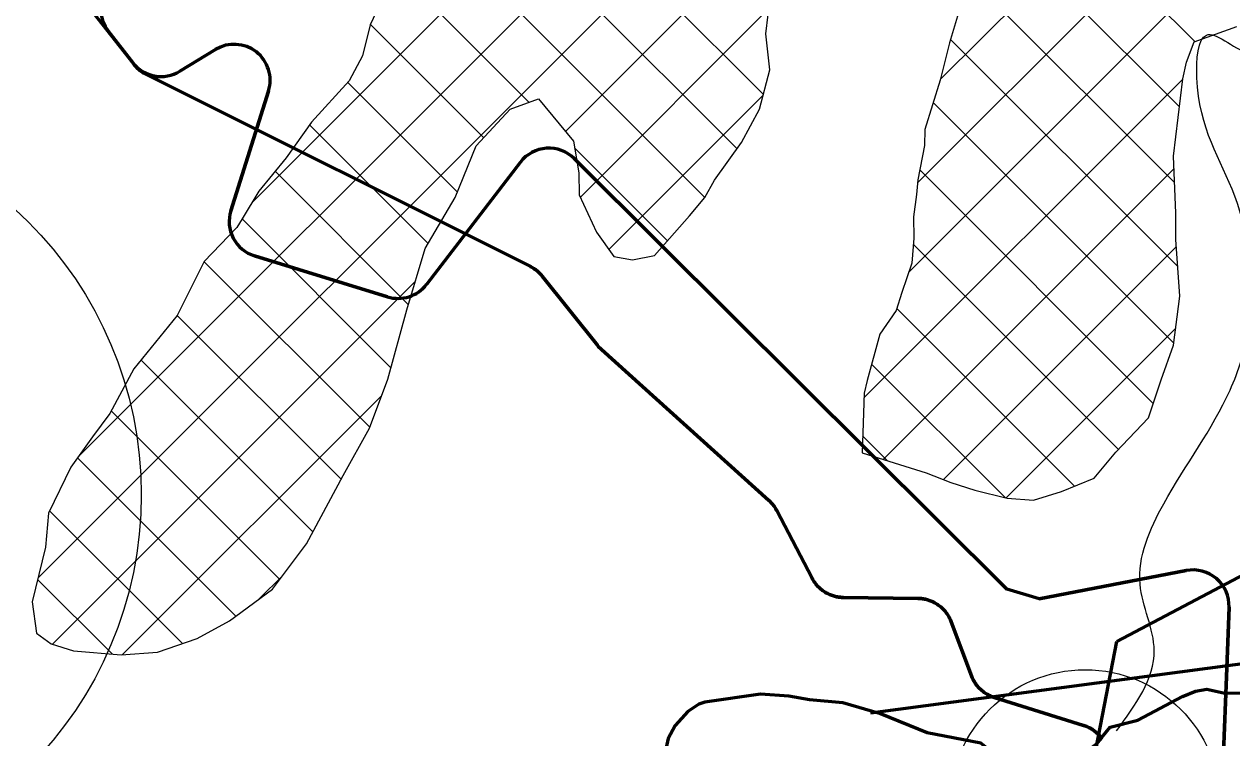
# Model space of a CAD drawing. Extents: x -1643653 to 4543381, y 1624270 to 13878484.
# Drawn here: x 739428 to 742786, y 8951653 to 8953638 of the extents above; entities that cross this region are included whole.
import ezdxf

# ---------------------------------------------------------------- set-up
doc = ezdxf.new("R2010")
doc.units = 0
doc.header["$LTSCALE"] = 200
doc.linetypes.add('MEDIUM_DASHED', pattern=[4.5, 3, -1.5])
for name, color, linetype, lineweight in [('1', 7, 'Continuous', 13), ('15', 7, 'Continuous', 25), ('24', 7, 'Continuous', 25), ('27', 7, 'Continuous', 53), ('28', 7, 'Continuous', 53), ('29', 7, 'Continuous', 13), ('31', 7, 'Continuous', 53), ('45', 7, 'Continuous', 13), ('60', 7, 'Continuous', 53)]:
    doc.layers.add(name, color=color, linetype=linetype, lineweight=lineweight)

msp = doc.modelspace()

# ---------------------------------------------------------------- linework, layer by layer
at = {"layer": '1', "lineweight": 25}
msp.add_spline([(814781, 9009175.5), (814787.2, 9009173.4), (814796.9, 9009173.4), (814799.4, 9009172.4), (814805.1, 9009174.5), (814805.6, 9009176.5), (814811.7, 9009179.5), (814811.7, 9009179.5), (814801.5, 9009181), (814790.7, 9009181.5), (814784.1, 9009183.1), (814777.4, 9009185.1), (814778.4, 9009175.5)], degree=3, dxfattribs=at)
at = {"layer": '15'}
msp.add_circle((742378.1, 8951467.9), 375, dxfattribs=at)
at = {"layer": '24'}
for points in [[(742087.8, 8951638.7), (741938.6, 8951667.3), (741808.5, 8951720.2), (741704.5, 8951751), (741611.1, 8951758.6), (741553.7, 8951769.6), (741475.3, 8951774.6), (741320.3, 8951752.9), (741303.4, 8951747.1), (741273, 8951726.1), (741237.6, 8951687.6), (741218.7, 8951651.1)], [(743048.4, 8951615.2), (742965.9, 8951683.7), (742925.7, 8951738.8), (742894.4, 8951760.8), (742845.4, 8951768.3), (742815.9, 8951778.6), (742766, 8951777.7), (742716.6, 8951788.8), (742685.1, 8951783.5), (742648.7, 8951768.3), (742524.2, 8951702.7), (742447.7, 8951683), (742407.6, 8951634.3)]]:
    msp.add_lwpolyline(points, dxfattribs=at)
msp.add_spline([(742465, 8951672.5), (742570.2, 8951896.3), (742530.8, 8952080.7), (742596.6, 8952304.5), (742780.8, 8952620.5), (742833.4, 8952791.7), (742793.9, 8953160.4), (742688.7, 8953489.6), (742715, 8953608.1), (742833.4, 8953555.4), (742938.7, 8953555.4), (743136.1, 8953779.2), (743280.8, 8954161.1), (743478.2, 8954332.2), (743780.8, 8954635.1), (744030.8, 8955095.9), (744188.8, 8955556.8), (744215.1, 8955938.6), (744123, 8956320.5), (743886.1, 8956926.2)], degree=3, dxfattribs=at)
at = {"layer": '27', "linetype": 'MEDIUM_DASHED'}
msp.add_lwpolyline([(742378.1, 8951467.9), (742466.3, 8951921.1), (748713.3, 8955230.8)], dxfattribs=at)
at = {"layer": '27'}
for points in [[(739608.2, 8953685.2), (739732.2, 8953527), (739733.3, 8953525.7), (739735.2, 8953523.5), (739737, 8953521.4), (739739, 8953519.3), (739741, 8953517.3), (739743, 8953515.4), (739745.1, 8953513.5), (739747.3, 8953511.6), (739749.5, 8953509.9), (739751.7, 8953508.2), (739754, 8953506.5), (739756.4, 8953504.9), (739758.8, 8953503.4), (739761.2, 8953502), (739763.7, 8953500.6), (739766.2, 8953499.3), (740834.3, 8952964.9), (740835, 8952964.5), (740837.5, 8952963.2), (740840, 8952961.8), (740842.4, 8952960.4), (740844.8, 8952958.8), (740847.1, 8952957.2), (740849.4, 8952955.6), (740851.7, 8952953.8), (740853.9, 8952952.1), (740856, 8952950.2), (740858.1, 8952948.3), (740860.1, 8952946.3), (740862.1, 8952944.3)], [(739608.2, 8953685.2), (739732.2, 8953527), (739733.3, 8953525.7), (739735.2, 8953523.5), (739737, 8953521.4), (739739, 8953519.3), (739741, 8953517.3), (739743, 8953515.4), (739745.1, 8953513.5), (739747.3, 8953511.6), (739749.5, 8953509.9), (739751.7, 8953508.2), (739754, 8953506.5), (739756.4, 8953504.9), (739758.8, 8953503.4), (739761.2, 8953502), (739763.7, 8953500.6), (739766.2, 8953499.3), (740834.3, 8952964.9), (740835, 8952964.5), (740837.5, 8952963.2), (740840, 8952961.8), (740842.4, 8952960.4), (740844.8, 8952958.8), (740847.1, 8952957.2), (740849.4, 8952955.6), (740851.7, 8952953.8), (740853.9, 8952952.1), (740856, 8952950.2), (740858.1, 8952948.3), (740860.1, 8952946.3), (740862.1, 8952944.3)], [(740862.1, 8952944.3), (740864, 8952942.2), (740865.9, 8952940.1), (740867.7, 8952937.9), (741021.8, 8952745.1), (741023.2, 8952743.5), (741025, 8952741.3), (741026.9, 8952739.2), (741028.9, 8952737.2), (741030.9, 8952735.2), (741033, 8952733.3), (741498.7, 8952313.4), (741499.9, 8952312.3), (741501.9, 8952310.3), (741503.9, 8952308.3), (741505.8, 8952306.3), (741507.7, 8952304.1), (741509.5, 8952302), (741511.3, 8952299.7), (741512.9, 8952297.5), (741514.6, 8952295.1), (741516.1, 8952292.8), (741517.6, 8952290.4), (741519, 8952287.9), (741520.3, 8952285.4), (741618.4, 8952097.5), (741618.6, 8952097.3), (741619.9, 8952094.8), (741621.3, 8952092.3), (741622.8, 8952089.9), (741624.4, 8952087.6), (741626, 8952085.2), (741627.7, 8952083), (741629.4, 8952080.8), (741631.2, 8952078.6), (741633.1, 8952076.5), (741635, 8952074.4), (741637, 8952072.4), (741639.1, 8952070.4), (741641.2, 8952068.5), (741643.3, 8952066.7), (741645.5, 8952064.9), (741647.8, 8952063.2), (741650.1, 8952061.6), (741652.4, 8952060), (741654.8, 8952058.5), (741657.2, 8952057), (741659.7, 8952055.7), (741662.2, 8952054.4), (741664.8, 8952053.1), (741667.3, 8952052), (741670, 8952050.9), (741672.6, 8952049.9), (741675.3, 8952048.9), (741678, 8952048.1), (741680.7, 8952047.3), (741683.4, 8952046.6), (741686.2, 8952045.9), (741689, 8952045.4), (741691.7, 8952044.9), (741694.5, 8952044.5), (741697.4, 8952044.2), (741700.2, 8952044), (741703, 8952043.8), (741705.8, 8952043.7), (741913, 8952041.1), (741914.1, 8952041.1), (741917, 8952041), (741919.8, 8952040.8), (741922.6, 8952040.5), (741925.4, 8952040.2), (741928.2, 8952039.8), (741931, 8952039.2), (741933.8, 8952038.7), (741936.5, 8952038), (741939.2, 8952037.3), (741941.9, 8952036.4), (741944.6, 8952035.6), (741947.3, 8952034.6), (741949.9, 8952033.5), (741952.5, 8952032.4), (741955.1, 8952031.2), (741957.6, 8952030), (741960.1, 8952028.6), (741962.6, 8952027.2), (741965, 8952025.8), (741967.3, 8952024.2), (741969.7, 8952022.6), (741971.9, 8952020.9), (741974.2, 8952019.2), (741976.4, 8952017.4), (741978.5, 8952015.6), (741980.6, 8952013.6), (741982.6, 8952011.7), (741984.6, 8952009.6), (741986.5, 8952007.5), (741988.3, 8952005.4), (741990.1, 8952003.2), (741991.8, 8952001), (741993.5, 8951998.7), (741995.1, 8951996.3)], [(740862.1, 8952944.3), (740864, 8952942.2), (740865.9, 8952940.1), (740867.7, 8952937.9), (741021.8, 8952745.1), (741023.2, 8952743.5), (741025, 8952741.3), (741026.9, 8952739.2), (741028.9, 8952737.2), (741030.9, 8952735.2), (741033, 8952733.3), (741498.7, 8952313.4), (741499.9, 8952312.3), (741501.9, 8952310.3), (741503.9, 8952308.3), (741505.8, 8952306.3), (741507.7, 8952304.1), (741509.5, 8952302), (741511.3, 8952299.7), (741512.9, 8952297.5), (741514.6, 8952295.1), (741516.1, 8952292.8), (741517.6, 8952290.4), (741519, 8952287.9), (741520.3, 8952285.4), (741618.4, 8952097.5), (741618.6, 8952097.3), (741619.9, 8952094.8), (741621.3, 8952092.3), (741622.8, 8952089.9), (741624.4, 8952087.6), (741626, 8952085.2), (741627.7, 8952083), (741629.4, 8952080.8), (741631.2, 8952078.6), (741633.1, 8952076.5), (741635, 8952074.4), (741637, 8952072.4), (741639.1, 8952070.4), (741641.2, 8952068.5), (741643.3, 8952066.7), (741645.5, 8952064.9), (741647.8, 8952063.2), (741650.1, 8952061.6), (741652.4, 8952060), (741654.8, 8952058.5), (741657.2, 8952057), (741659.7, 8952055.7), (741662.2, 8952054.4), (741664.8, 8952053.1), (741667.3, 8952052), (741670, 8952050.9), (741672.6, 8952049.9), (741675.3, 8952048.9), (741678, 8952048.1), (741680.7, 8952047.3), (741683.4, 8952046.6), (741686.2, 8952045.9), (741689, 8952045.4), (741691.7, 8952044.9), (741694.5, 8952044.5), (741697.4, 8952044.2), (741700.2, 8952044), (741703, 8952043.8), (741705.8, 8952043.7), (741913, 8952041.1), (741914.1, 8952041.1), (741917, 8952041), (741919.8, 8952040.8), (741922.6, 8952040.5), (741925.4, 8952040.2), (741928.2, 8952039.8), (741931, 8952039.2), (741933.8, 8952038.7), (741936.5, 8952038), (741939.2, 8952037.3), (741941.9, 8952036.4), (741944.6, 8952035.6), (741947.3, 8952034.6), (741949.9, 8952033.5), (741952.5, 8952032.4), (741955.1, 8952031.2), (741957.6, 8952030), (741960.1, 8952028.6), (741962.6, 8952027.2), (741965, 8952025.8), (741967.3, 8952024.2), (741969.7, 8952022.6), (741971.9, 8952020.9), (741974.2, 8952019.2), (741976.4, 8952017.4), (741978.5, 8952015.6), (741980.6, 8952013.6), (741982.6, 8952011.7), (741984.6, 8952009.6), (741986.5, 8952007.5), (741988.3, 8952005.4), (741990.1, 8952003.2), (741991.8, 8952001), (741993.5, 8951998.7), (741995.1, 8951996.3)], [(741995.1, 8951996.3), (741996.6, 8951994), (741998.1, 8951991.5), (741999.5, 8951989.1), (742000.8, 8951986.6), (742002, 8951984), (742003.2, 8951981.5), (742004.3, 8951978.8), (742005.3, 8951976.2), (742061.6, 8951826.2), (742061.7, 8951825.8), (742062.7, 8951823.2), (742063.8, 8951820.6), (742065, 8951818), (742066.3, 8951815.5), (742067.6, 8951813), (742069, 8951810.6), (742070.5, 8951808.1), (742072, 8951805.8), (742073.6, 8951803.4), (742075.3, 8951801.1), (742077, 8951798.9), (742078.8, 8951796.7), (742080.7, 8951794.6), (742082.6, 8951792.5), (742084.6, 8951790.5), (742086.6, 8951788.5), (742088.7, 8951786.6), (742090.8, 8951784.7), (742093, 8951783), (742095.2, 8951781.2), (742097.5, 8951779.6), (742099.9, 8951778), (742102.2, 8951776.4), (742104.7, 8951775), (742107.1, 8951773.6), (742109.6, 8951772.2), (742112.2, 8951771), (742114.7, 8951769.8), (742117.3, 8951768.7), (742120, 8951767.7), (742122.6, 8951766.7), (742125.3, 8951765.8), (742373.5, 8951688), (742374.3, 8951687.8), (742377, 8951686.9), (742379.6, 8951685.9), (742382.2, 8951684.8), (742384.8, 8951683.7), (742387.4, 8951682.5), (742389.9, 8951681.2), (742392.4, 8951679.9), (742394.9, 8951678.5), (742397.3, 8951677), (742399.6, 8951675.4), (742402, 8951673.8), (742404.2, 8951672.1), (742406.5, 8951670.4), (742408.6, 8951668.6), (742410.8, 8951666.7), (742412.8, 8951664.8), (742414.8, 8951662.8), (742416.8, 8951660.7), (742418.7, 8951658.7), (742420.5, 8951656.5), (742422.3, 8951654.3), (742423.1, 8951653.3)], [(741995.1, 8951996.3), (741996.6, 8951994), (741998.1, 8951991.5), (741999.5, 8951989.1), (742000.8, 8951986.6), (742002, 8951984), (742003.2, 8951981.5), (742004.3, 8951978.8), (742005.3, 8951976.2), (742061.6, 8951826.2), (742061.7, 8951825.8), (742062.7, 8951823.2), (742063.8, 8951820.6), (742065, 8951818), (742066.3, 8951815.5), (742067.6, 8951813), (742069, 8951810.6), (742070.5, 8951808.1), (742072, 8951805.8), (742073.6, 8951803.4), (742075.3, 8951801.1), (742077, 8951798.9), (742078.8, 8951796.7), (742080.7, 8951794.6), (742082.6, 8951792.5), (742084.6, 8951790.5), (742086.6, 8951788.5), (742088.7, 8951786.6), (742090.8, 8951784.7), (742093, 8951783), (742095.2, 8951781.2), (742097.5, 8951779.6), (742099.9, 8951778), (742102.2, 8951776.4), (742104.7, 8951775), (742107.1, 8951773.6), (742109.6, 8951772.2), (742112.2, 8951771), (742114.7, 8951769.8), (742117.3, 8951768.7), (742120, 8951767.7), (742122.6, 8951766.7), (742125.3, 8951765.8), (742373.5, 8951688), (742374.3, 8951687.8), (742377, 8951686.9), (742379.6, 8951685.9), (742382.2, 8951684.8), (742384.8, 8951683.7), (742387.4, 8951682.5), (742389.9, 8951681.2), (742392.4, 8951679.9), (742394.9, 8951678.5), (742397.3, 8951677), (742399.6, 8951675.4), (742402, 8951673.8), (742404.2, 8951672.1), (742406.5, 8951670.4), (742408.6, 8951668.6), (742410.8, 8951666.7), (742412.8, 8951664.8), (742414.8, 8951662.8), (742416.8, 8951660.7), (742418.7, 8951658.7), (742420.5, 8951656.5), (742422.3, 8951654.3), (742423.1, 8951653.3)], [(742423.2, 8951653.2), (742407.6, 8951634.3), (742357.9, 8951596.9), (742328.7, 8951581.1), (742280.7, 8951568.7), (742234, 8951565.1), (742165, 8951577.1), (742087.8, 8951638.7), (741938.6, 8951667.3), (741808.5, 8951720.2), (741704.5, 8951751), (741611.1, 8951758.6), (741553.7, 8951769.6), (741475.3, 8951774.6), (741320.3, 8951752.9), (741303.4, 8951747.1), (741273, 8951726.1), (741237.6, 8951687.6), (741218.7, 8951651.1), (741204.4, 8951588), (741183, 8951543), (741167.8, 8951524.4), (741089.3, 8951489)], [(742423.2, 8951653.2), (742407.6, 8951634.3), (742357.9, 8951596.9), (742328.7, 8951581.1), (742280.7, 8951568.7), (742234, 8951565.1), (742165, 8951577.1), (742087.8, 8951638.7), (741938.6, 8951667.3), (741808.5, 8951720.2), (741704.5, 8951751), (741611.1, 8951758.6), (741553.7, 8951769.6), (741475.3, 8951774.6), (741320.3, 8951752.9), (741303.4, 8951747.1), (741273, 8951726.1), (741237.6, 8951687.6), (741218.7, 8951651.1), (741204.4, 8951588), (741183, 8951543), (741167.8, 8951524.4)], [(742423.4, 8951653.5), (742447.7, 8951683), (742524.2, 8951702.7), (742648.7, 8951768.3), (742685.1, 8951783.5), (742716.6, 8951788.8), (742766, 8951777.7), (742815.9, 8951778.6), (742845.4, 8951768.3), (742894.4, 8951760.8), (742925.7, 8951738.8), (742965.9, 8951683.7), (743048.4, 8951615.2), (743171.6, 8951584.4), (743231.5, 8951561), (743248.2, 8951550.2), (743290.9, 8951495.2)], [(742423.4, 8951653.5), (742447.7, 8951683), (742524.2, 8951702.7), (742648.7, 8951768.3), (742685.1, 8951783.5), (742716.6, 8951788.8), (742766, 8951777.7), (742815.9, 8951778.6), (742845.4, 8951768.3), (742894.4, 8951760.8), (742925.7, 8951738.8), (742965.9, 8951683.7), (743048.4, 8951615.2), (743171.6, 8951584.4), (743231.5, 8951561), (743248.2, 8951550.2), (743290.9, 8951495.2)]]:
    msp.add_lwpolyline(points, dxfattribs=at)
at = {"layer": '28'}
for p, q in [((739729.4, 8953531.6), (739661.2, 8953619.8)), ((739959.5, 8953567.9), (739860.6, 8953507.5)), ((740002.2, 8953119.6), (740107, 8953452.5)), ((740807.5, 8953254.4), (740546.9, 8952914.8)), ((740438.1, 8952880.1), (740068.1, 8952994))]:
    msp.add_line(p, q, dxfattribs=at)
for points in [[(742659.2, 8952118.5), (742250, 8952039.6), (742160.5, 8952066.9), (741198, 8953024.9), (740957.3, 8953264.4)], [(742762.9, 8951611.4), (742770.8, 8951822.7), (742778.1, 8952016.6)]]:
    msp.add_lwpolyline(points, dxfattribs=at)
for centre, start, end in [((739740.2, 8953681), 150.2673, 217.7331), ((740011.6, 8953482.5), 342.5237, 121.4029), ((739808.5, 8953592.8), 217.7331, 301.3995), ((740886.8, 8953193.6), 45.1342, 142.5036), ((740097.6, 8953089.6), 162.5237, 252.8888), ((740467.5, 8952975.7), 252.8893, 322.5036), ((742678.1, 8952020.3), 357.8595, 100.9113)]:
    msp.add_arc(centre, 100, start, end, dxfattribs=at)
at = {"layer": '29'}
for p, q in [((740062.1, 8953143.3), (746808.4, 8959889.6)), ((739577.2, 8952434), (746919.6, 8959776.4)), ((739466.1, 8952098.4), (747066.1, 8959698.3)), ((740932.5, 8953340.3), (747132, 8959539.7)), ((741975.2, 8953484.9), (747850.9, 8959360.7)), ((741911.9, 8953197.1), (745600.9, 8956886.1)), ((741887.6, 8952948.3), (745607.6, 8956668.2)), ((742682.9, 8953590.4), (741267.2, 8955006.2)), ((741482.9, 8953443.4), (740045.1, 8954881.2)), ((741409.9, 8953291.9), (740514.4, 8954187.4)), ((741320.6, 8953156.7), (740503.8, 8953973.5)), ((742640.2, 8953408.7), (742071.3, 8953977.5)), ((740831.8, 8953420.9), (740459.5, 8953793.3)), ((742626.6, 8953197.7), (742045.9, 8953778.4)), ((740974.3, 8953157.6), (741498.7, 8953682)), ((740705.7, 8953322.6), (740390.2, 8953638)), ((742635.3, 8952964.5), (742003.8, 8953596)), ((741762.7, 8952599), (742649.3, 8953485.5)), ((740632.1, 8953171.7), (740327.4, 8953476.3)), ((741053.2, 8953011.9), (741482.3, 8953441)), ((742624.6, 8952750.7), (741955.3, 8953420.1)), ((740550.8, 8953028.5), (740221.2, 8953358.1)), ((741216.6, 8953036.1), (740958.3, 8953294.5)), ((740495.8, 8952858.9), (740125.7, 8953229.1)), ((741816.2, 8952427.9), (742625.1, 8953236.8)), ((742567.2, 8952583.6), (741917.9, 8953232.9)), ((740447.6, 8952682.6), (740033.6, 8953096.7)), ((742470.6, 8952455.7), (741900.5, 8953025.8)), ((741984.4, 8952371.6), (742631.5, 8953018.7)), ((740388.6, 8952517.2), (739927.6, 8952978.1)), ((739506.3, 8951914), (740515, 8952922.7)), ((742348.3, 8952353.5), (741854.1, 8952847.7)), ((740308.8, 8952372.5), (739853.4, 8952827.9)), ((742158.2, 8952320.8), (742629.9, 8952792.6)), ((740230.3, 8952226.4), (739752.3, 8952704.5)), ((742155.9, 8952321.4), (741784.3, 8952693)), ((739701.5, 8951884.8), (740421.7, 8952605)), ((740138.2, 8952094.1), (739669.6, 8952562.7)), ((741828.8, 8952423.9), (741759.2, 8952493.6)), ((740016.1, 8951991.6), (739575.8, 8952432)), ((739867.7, 8951915.6), (739498.4, 8952284.8)), ((740080.8, 8952039.5), (740146.6, 8952105.3)), ((739672.2, 8951886.5), (739465, 8952093.7))]:
    msp.add_line(p, q, dxfattribs=at)
at = {"layer": '29', "lineweight": 53}
for p, q in [((739661.2, 8953619.8), (739729.4, 8953531.6)), ((739860.6, 8953507.5), (739959.5, 8953567.9)), ((740107, 8953452.5), (740002.2, 8953119.6)), ((740546.9, 8952914.8), (740807.5, 8953254.4)), ((740068.1, 8952994), (740438.1, 8952880.1)), ((742250, 8952039.6), (742659.2, 8952118.5)), ((742778.1, 8952016.6), (742770.8, 8951822.7)), ((742770.8, 8951822.7), (742762.9, 8951611.4))]:
    msp.add_line(p, q, dxfattribs=at)
at = {"layer": '29'}
for points in [[(740441, 8953744.7), (740389.5, 8953636.4), (740368.3, 8953549.9), (740331.8, 8953481.1), (740226.9, 8953366.2), (740156.3, 8953266.7), (740080.5, 8953173.6), (740033.9, 8953097.1), (740018.8, 8953072.9), (739927.8, 8952978.4), (739853.5, 8952828.1), (739732.3, 8952680.1), (739665.6, 8952555.2), (739617.7, 8952490.2), (739557.1, 8952406), (739495.5, 8952278.6), (739487.1, 8952183.3), (739449.7, 8952031.9), (739461.6, 8951944.3), (739502.4, 8951915.2), (739564.8, 8951895.2), (739697, 8951884.5), (739798.6, 8951891.3), (739908.9, 8951930), (739998.9, 8951978.8), (740117.9, 8952067.1), (740212.6, 8952193.3), (740314.5, 8952383.2), (740387.5, 8952514.4), (740438.9, 8952650.6), (740491.3, 8952844.1), (740542.6, 8953014.6), (740625.7, 8953156), (740684.7, 8953299.9), (740779.5, 8953402.1), (740858.1, 8953430.4), (740955.3, 8953312.7), (740969.7, 8953225.1), (740971.3, 8953164.1), (741018.8, 8953060.2), (741067.5, 8952991.8), (741119.6, 8952983.2), (741180.5, 8952994.9)], [(741180.5, 8952994.9), (741277.4, 8953105.4), (741320.4, 8953156.4), (741347.3, 8953204.8), (741422.6, 8953309.5), (741472, 8953401.8), (741500.7, 8953511.2), (741490, 8953611.5), (741503.4, 8953719.6)], [(742025.9, 8953670.1), (742000.9, 8953586.2), (741974.7, 8953483.1), (741932.2, 8953345.7), (741931.2, 8953301.2), (741912.6, 8953205.8), (741909, 8953165.1), (741900.4, 8953102.8), (741902, 8953043.1), (741896, 8952973.2), (741868.5, 8952891.7), (741852.2, 8952842.1), (741806.8, 8952775.8), (741771.9, 8952647.2), (741763.2, 8952611.6), (741757.7, 8952446.4)], [(741757.7, 8952446.4), (741935.8, 8952390.1), (742004.6, 8952363.8), (742070.8, 8952342.5), (742161.1, 8952320.1), (742234.8, 8952314.2), (742312.2, 8952338.7), (742403.5, 8952376), (742462.9, 8952447.5), (742553.9, 8952543.2), (742588.9, 8952648.8), (742624, 8952745.6), (742641.1, 8952881.7), (742630.1, 8953039.2), (742629.7, 8953112.8), (742623.9, 8953271.7), (742649.5, 8953486.5), (742659.4, 8953532.3), (742680.7, 8953589.6), (742799.9, 8953632.1)]]:
    msp.add_lwpolyline(points, dxfattribs=at)
at = {"layer": '29', "lineweight": 53}
msp.add_lwpolyline([(740957.3, 8953264.4), (741198, 8953024.9), (742160.5, 8952066.9)], dxfattribs=at)
for centre, start, end in [((739740.2, 8953681), 150.2673, 217.7331), ((740011.6, 8953482.5), 342.5237, 121.4029), ((739808.5, 8953592.8), 217.7331, 301.3995), ((740886.8, 8953193.6), 45.1342, 142.5036), ((740097.6, 8953089.6), 162.5237, 252.8888), ((740467.5, 8952975.7), 252.8893, 322.5036), ((742678.1, 8952020.3), 357.8595, 100.9113)]:
    msp.add_arc(centre, 100, start, end, dxfattribs=at)
at = {"layer": '31'}
msp.add_line((743763.3, 8951985.1), (741780.7, 8951722.2), dxfattribs=at)
at = {"layer": '45'}
msp.add_circle((738679.7, 8952329.6), 1073.6, dxfattribs=at)
at = {"layer": '60'}
for points in [[(740862.1, 8952944.3), (740860.1, 8952946.3), (740858.1, 8952948.3), (740856, 8952950.2), (740853.9, 8952952.1), (740851.7, 8952953.8), (740849.4, 8952955.6), (740847.1, 8952957.2), (740844.8, 8952958.8), (740842.4, 8952960.4), (740840, 8952961.8), (740837.5, 8952963.2), (740835, 8952964.5), (740834.3, 8952964.9), (739766.2, 8953499.3), (739763.7, 8953500.6), (739761.2, 8953502), (739758.8, 8953503.4), (739756.4, 8953504.9), (739754, 8953506.5), (739751.7, 8953508.2), (739749.5, 8953509.9), (739747.3, 8953511.6), (739745.1, 8953513.5), (739743, 8953515.4), (739741, 8953517.3), (739739, 8953519.3), (739737, 8953521.4), (739735.2, 8953523.5), (739733.3, 8953525.7), (739732.2, 8953527), (739608.2, 8953685.2)], [(741995.1, 8951996.3), (741993.5, 8951998.7), (741991.8, 8952001), (741990.1, 8952003.2), (741988.3, 8952005.4), (741986.5, 8952007.5), (741984.6, 8952009.6), (741982.6, 8952011.7), (741980.6, 8952013.6), (741978.5, 8952015.6), (741976.4, 8952017.4), (741974.2, 8952019.2), (741971.9, 8952020.9), (741969.7, 8952022.6), (741967.3, 8952024.2), (741965, 8952025.8), (741962.6, 8952027.2), (741960.1, 8952028.6), (741957.6, 8952030), (741955.1, 8952031.2), (741952.5, 8952032.4), (741949.9, 8952033.5), (741947.3, 8952034.6), (741944.6, 8952035.6), (741941.9, 8952036.4), (741939.2, 8952037.3), (741936.5, 8952038), (741933.8, 8952038.7), (741931, 8952039.2), (741928.2, 8952039.8), (741925.4, 8952040.2), (741922.6, 8952040.5), (741919.8, 8952040.8), (741917, 8952041), (741914.1, 8952041.1), (741913, 8952041.1), (741705.8, 8952043.7), (741703, 8952043.8), (741700.2, 8952044), (741697.4, 8952044.2), (741694.5, 8952044.5), (741691.7, 8952044.9), (741689, 8952045.4), (741686.2, 8952045.9), (741683.4, 8952046.6), (741680.7, 8952047.3), (741678, 8952048.1), (741675.3, 8952048.9), (741672.6, 8952049.9), (741670, 8952050.9), (741667.3, 8952052), (741664.8, 8952053.1), (741662.2, 8952054.4), (741659.7, 8952055.7), (741657.2, 8952057), (741654.8, 8952058.5), (741652.4, 8952060), (741650.1, 8952061.6), (741647.8, 8952063.2), (741645.5, 8952064.9), (741643.3, 8952066.7), (741641.2, 8952068.5), (741639.1, 8952070.4), (741637, 8952072.4), (741635, 8952074.4), (741633.1, 8952076.5), (741631.2, 8952078.6), (741629.4, 8952080.8), (741627.7, 8952083), (741626, 8952085.2), (741624.4, 8952087.6), (741622.8, 8952089.9), (741621.3, 8952092.3), (741619.9, 8952094.8), (741618.6, 8952097.3), (741618.4, 8952097.5), (741520.3, 8952285.4), (741519, 8952287.9), (741517.6, 8952290.4), (741516.1, 8952292.8), (741514.6, 8952295.1), (741512.9, 8952297.5), (741511.3, 8952299.7), (741509.5, 8952302), (741507.7, 8952304.1), (741505.8, 8952306.3), (741503.9, 8952308.3), (741501.9, 8952310.3), (741499.9, 8952312.3), (741498.7, 8952313.4), (741033, 8952733.3), (741030.9, 8952735.2), (741028.9, 8952737.2), (741026.9, 8952739.2), (741025, 8952741.3), (741023.2, 8952743.5), (741021.8, 8952745.1), (740867.7, 8952937.9), (740865.9, 8952940.1), (740864, 8952942.2), (740862.1, 8952944.3)], [(742424, 8951652.1), (742422.3, 8951654.3), (742420.5, 8951656.5), (742418.7, 8951658.7), (742416.8, 8951660.7), (742414.8, 8951662.8), (742412.8, 8951664.8), (742410.8, 8951666.7), (742408.6, 8951668.6), (742406.5, 8951670.4), (742404.2, 8951672.1), (742402, 8951673.8), (742399.6, 8951675.4), (742397.3, 8951677), (742394.9, 8951678.5), (742392.4, 8951679.9), (742389.9, 8951681.2), (742387.4, 8951682.5), (742384.8, 8951683.7), (742382.2, 8951684.8), (742379.6, 8951685.9), (742377, 8951686.9), (742374.3, 8951687.8), (742373.5, 8951688), (742125.3, 8951765.8), (742122.6, 8951766.7), (742120, 8951767.7), (742117.3, 8951768.7), (742114.7, 8951769.8), (742112.2, 8951771), (742109.6, 8951772.2), (742107.1, 8951773.6), (742104.7, 8951775), (742102.2, 8951776.4), (742099.9, 8951778), (742097.5, 8951779.6), (742095.2, 8951781.2), (742093, 8951783), (742090.8, 8951784.7), (742088.7, 8951786.6), (742086.6, 8951788.5), (742084.6, 8951790.5), (742082.6, 8951792.5), (742080.7, 8951794.6), (742078.8, 8951796.7), (742077, 8951798.9), (742075.3, 8951801.1), (742073.6, 8951803.4), (742072, 8951805.8), (742070.5, 8951808.1), (742069, 8951810.6), (742067.6, 8951813), (742066.3, 8951815.5), (742065, 8951818), (742063.8, 8951820.6), (742062.7, 8951823.2), (742061.7, 8951825.8), (742061.6, 8951826.2), (742005.3, 8951976.2), (742004.3, 8951978.8), (742003.2, 8951981.5), (742002, 8951984), (742000.8, 8951986.6), (741999.5, 8951989.1), (741998.1, 8951991.5), (741996.6, 8951994), (741995.1, 8951996.3)]]:
    msp.add_lwpolyline(points, dxfattribs=at)

doc.saveas('drawing.dxf')
